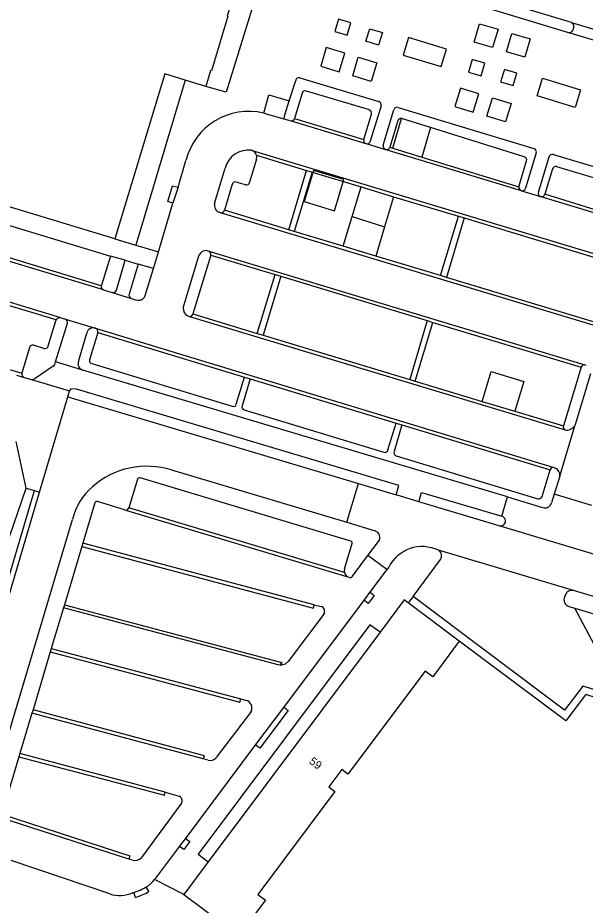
# Model space of a CAD drawing. Extents: x 194485 to 197793, y 468269 to 470822.
# Drawn here: x 196530.2 to 196614.5, y 469290 to 469421.7 of the extents above; entities that cross this region are included whole.
import ezdxf

# ---------------------------------------------------------------- set-up
doc = ezdxf.new("R2010")
doc.units = 0
for name, color, linetype in [('BGT begrenzing pand op maaiveld onder overbouw', 7, 'Continuous'), ('BGT grensvlak gebouwinstallatie plus 1', 7, 'Continuous'), ('BGT grensvlak onbegroeid terreindeel', 7, 'Continuous'), ('BGT grensvlak pand deel overbouw', 7, 'Continuous'), ('BGT grensvlak pand op maaiveld', 7, 'Continuous'), ('BGT grensvlak pand op maaiveld LR', 7, 'Continuous'), ('BGT grensvlak vegetatieobject', 7, 'Continuous'), ('BGT grensvlak wegdeel', 7, 'Continuous'), ('BGT tekst huisnummerreeks', 7, 'Continuous')]:
    doc.layers.add(name, color=color, linetype=linetype)

msp = doc.modelspace()

# ---------------------------------------------------------------- linework, layer by layer
at = {"layer": 'BGT begrenzing pand op maaiveld onder overbouw'}
msp.add_line((196584.02, 469330.51), (196558.51, 469296.43), dxfattribs=at)
at = {"layer": 'BGT grensvlak gebouwinstallatie plus 1'}
for p, q in [((196565.04, 469423.17), (196561.18, 469410.68)), ((196555.06, 469412.5), (196547.77, 469387.97)), ((196561.18, 469410.68), (196558.17, 469411.56)), ((196585.9, 469402.39), (196587.21, 469406.8)), ((196591.52, 469405.45), (196587.21, 469406.8)), ((196591.52, 469405.45), (196590.21, 469401.06)), ((196585.9, 469402.39), (196590.21, 469401.06)), ((196544.65, 469388.91), (196547.77, 469387.97))]:
    msp.add_line(p, q, dxfattribs=at)
msp.add_lwpolyline([(196578.65, 469397.71), (196574.13, 469399.08), (196572.74, 469394.47), (196577.25, 469393.1), (196578.65, 469397.71)], dxfattribs=at)
at = {"layer": 'BGT grensvlak onbegroeid terreindeel'}
msp.add_line((196579.88, 469392.23), (196584.7, 469390.72), dxfattribs=at)
at = {"layer": 'BGT grensvlak pand deel overbouw'}
msp.add_lwpolyline([(196584.02, 469330.51), (196582.51, 469331.64), (196557, 469297.57), (196558.51, 469296.43)], dxfattribs=at)
at = {"layer": 'BGT grensvlak pand op maaiveld'}
for p, q in [((196558.17, 469411.56), (196555.06, 469412.5)), ((196595.79, 469329.2), (196588.21, 469334.88)), ((196558.51, 469296.43), (196554.9, 469291.6)), ((196554.9, 469291.6), (196563.06, 469285.49))]:
    msp.add_line(p, q, dxfattribs=at)
for points in [[(196565.04, 469423.17), (196561.95, 469424.11), (196561.31, 469421.99), (196561.43, 469421.97), (196558.98, 469413.86), (196558.86, 469413.89), (196558.17, 469411.56)], [(196544.65, 469388.91), (196465.94, 469412.76), (196466.22, 469413.59), (196461.83, 469414.94), (196461.4, 469413.66), (196434.5, 469421.82), (196434.67, 469422.36)], [(196555.06, 469412.5), (196552.05, 469413.4), (196544.65, 469388.91)], [(196588.21, 469334.88), (196587.62, 469335.32), (196584.02, 469330.51)], [(196649.26, 469310.75), (196614.52, 469321.26), (196614.52, 469321.25), (196611.61, 469317.36), (196595.79, 469329.2)]]:
    msp.add_lwpolyline(points, dxfattribs=at)
at = {"layer": 'BGT grensvlak pand op maaiveld LR'}
msp.add_lwpolyline([(196595.79, 469329.2), (196591.84, 469323.92), (196590.72, 469324.76), (196579.26, 469309.45), (196578.36, 469310.12), (196576.43, 469307.55), (196577.33, 469306.88), (196565.86, 469291.57), (196566.99, 469290.73), (196563.06, 469285.49)], dxfattribs=at)
at = {"layer": 'BGT grensvlak vegetatieobject'}
for p, q in [((196586.59, 469406.31), (196585.46, 469402.52)), ((196518.8, 469304.6), (196532.69, 469351.55))]:
    msp.add_line(p, q, dxfattribs=at)
msp.add_arc((196587.18, 469406.2), 0.595, 86.5185, 169.3463, dxfattribs=at)
at = {"layer": 'BGT grensvlak wegdeel'}
for p, q in [((196612.46, 469421.02), (196594.84, 469426.36)), ((196594.39, 469424.91), (196611.99, 469419.57)), ((196612.46, 469421.02), (196618.09, 469419.32)), ((196611.99, 469419.57), (196617.65, 469417.86)), ((196612.78, 469420.38), (196612.64, 469419.91)), ((196570.55, 469409.42), (196571.5, 469412.43)), ((196572.11, 469412.82), (196583.83, 469409.31)), ((196572.47, 469410.57), (196571.32, 469406.8)), ((196582.43, 469408.09), (196573.09, 469410.84)), ((196569.93, 469407.46), (196570.55, 469409.42)), ((196566.75, 469407.58), (196569.71, 469406.74)), ((196584.2, 469408.69), (196582.57, 469403.41)), ((196584.5, 469402.81), (196586.08, 469408.07)), ((196586.7, 469408.42), (196606.87, 469402.33)), ((196569.71, 469406.74), (196569.93, 469407.46)), ((196569.71, 469406.74), (196570.84, 469406.42)), ((196570.84, 469406.42), (196581.89, 469403.07)), ((196571.32, 469406.8), (196581.6, 469403.68)), ((196581.6, 469403.68), (196582.74, 469407.45)), ((196605.43, 469401.1), (196591.52, 469405.45)), ((196581.89, 469403.07), (196581.94, 469403.05)), ((196581.94, 469403.05), (196584.82, 469402.18)), ((196585.46, 469402.52), (196585.9, 469402.39)), ((196564.93, 469402.07), (196565.01, 469402.05)), ((196565.01, 469402.05), (196619.12, 469385.72)), ((196565.68, 469401.32), (196573.09, 469399.09)), ((196584.86, 469402.17), (196584.82, 469402.18)), ((196584.86, 469402.17), (196604.96, 469396.09)), ((196590.21, 469401.06), (196604.64, 469396.63)), ((196607.2, 469401.71), (196605.63, 469396.44)), ((196607.53, 469395.83), (196609.12, 469401.11)), ((196609.76, 469401.44), (196623.27, 469397.4)), ((196554.02, 469396.59), (196555.2, 469400.56)), ((196565.68, 469400.77), (196564.66, 469397.31)), ((196604.64, 469396.63), (196605.78, 469400.51)), ((196559.46, 469394.17), (196561, 469399.4)), ((196570.47, 469390.27), (196573.09, 469399.09)), ((196573.92, 469398.84), (196571.29, 469390.02)), ((196573.09, 469399.09), (196573.92, 469398.84)), ((196573.92, 469398.84), (196581.2, 469396.64)), ((196609.65, 469399.3), (196608.51, 469395.53)), ((196621.34, 469396.29), (196610.27, 469399.63)), ((196564.04, 469396.94), (196562.66, 469397.34)), ((196554.02, 469396.59), (196553.27, 469394.21)), ((196562.07, 469397.02), (196560.9, 469393.16)), ((196579.88, 469392.23), (196581.2, 469396.64)), ((196581.2, 469396.64), (196586.04, 469395.18)), ((196605.03, 469396.07), (196604.96, 469396.09)), ((196605.03, 469396.07), (196607.84, 469395.22)), ((196586.04, 469395.18), (196584.7, 469390.72)), ((196586.04, 469395.18), (196595.65, 469392.28)), ((196607.84, 469395.22), (196607.91, 469395.19)), ((196607.91, 469395.19), (196620.77, 469391.31)), ((196620.51, 469391.83), (196608.51, 469395.53)), ((196551.1, 469386.97), (196553.27, 469394.21)), ((196570.47, 469390.27), (196560.9, 469393.16)), ((196524.62, 469392.24), (196543.99, 469386.36)), ((196560.34, 469392.8), (196560.14, 469392.86)), ((196616.16, 469375.95), (196560.34, 469392.8)), ((196578.56, 469387.82), (196579.88, 469392.23)), ((196593.02, 469383.46), (196595.65, 469392.28)), ((196596.5, 469392.02), (196593.89, 469383.2)), ((196595.65, 469392.28), (196596.5, 469392.02)), ((196596.5, 469392.02), (196618.58, 469385.36)), ((196584.7, 469390.72), (196583.4, 469386.36)), ((196571.29, 469390.02), (196570.47, 469390.27)), ((196578.56, 469387.82), (196571.29, 469390.02)), ((196542.94, 469381.34), (196520.32, 469388.19)), ((196542.61, 469381.96), (196523.28, 469387.82)), ((196547.77, 469387.97), (196551.1, 469386.97)), ((196583.4, 469386.36), (196578.56, 469387.82)), ((196550.37, 469384.54), (196551.1, 469386.97)), ((196554.8, 469378.7), (196557.16, 469386.53)), ((196558.87, 469386.5), (196556.22, 469377.78)), ((196558.28, 469387.2), (196558.6, 469387.11)), ((196558.6, 469387.11), (196614.41, 469370.23)), ((196558.87, 469386.5), (196568.43, 469383.61)), ((196546.15, 469385.73), (196543.99, 469386.36)), ((196544.87, 469381.32), (196546.15, 469385.73)), ((196546.15, 469385.73), (196548.12, 469385.17)), ((196593.02, 469383.46), (196583.4, 469386.36)), ((196548.12, 469385.17), (196546.75, 469380.7)), ((196550.37, 469384.54), (196548.12, 469385.17)), ((196549.16, 469380.5), (196550.37, 469384.54)), ((196536.63, 469377.2), (196518.59, 469382.64)), ((196565.78, 469374.89), (196568.43, 469383.61)), ((196569.27, 469383.36), (196566.65, 469374.62)), ((196568.43, 469383.61), (196569.27, 469383.36)), ((196569.27, 469383.36), (196591.03, 469376.78)), ((196593.89, 469383.2), (196593.02, 469383.46)), ((196615.87, 469376.56), (196593.89, 469383.2)), ((196535.93, 469376.89), (196518.98, 469382)), ((196542.94, 469381.34), (196544.22, 469380.95)), ((196544.22, 469380.95), (196547.09, 469380.08)), ((196547.09, 469380.08), (196547.88, 469379.84)), ((196555.5, 469377.47), (196555.75, 469377.4)), ((196555.75, 469377.4), (196611.49, 469360.56)), ((196556.22, 469377.78), (196565.78, 469374.89)), ((196534.75, 469373.03), (196535.86, 469376.76)), ((196535.84, 469370.65), (196537.6, 469376.38)), ((196536.63, 469377.2), (196536.8, 469377.15)), ((196536.8, 469377.15), (196537.3, 469377)), ((196537.3, 469377), (196541.7, 469375.67)), ((196591.03, 469376.78), (196588.42, 469368.05)), ((196589.24, 469367.8), (196591.88, 469376.52)), ((196591.03, 469376.78), (196591.88, 469376.52)), ((196591.88, 469376.52), (196613.87, 469369.87)), ((196539.24, 469370.72), (196540.49, 469374.93)), ((196542.11, 469375.02), (196540.87, 469370.98)), ((196541.7, 469375.67), (196541.77, 469375.65)), ((196565.78, 469374.89), (196566.65, 469374.62)), ((196516.33, 469373.35), (196530.82, 469368.98)), ((196566.65, 469374.62), (196588.42, 469368.05)), ((196531.98, 469372.8), (196530.82, 469368.98)), ((196534.12, 469372.66), (196532.58, 469373.15)), ((196535.49, 469370), (196532.65, 469368.09)), ((196535.73, 469370.29), (196535.84, 469370.65)), ((196539.88, 469369.44), (196535.84, 469370.65)), ((196602.96, 469350.6), (196539.88, 469369.44)), ((196541.24, 469370.39), (196562.06, 469364.09)), ((196613.87, 469369.87), (196611.25, 469361.15)), ((196614.41, 469370.23), (196614.57, 469370.19)), ((196530.05, 469368.7), (196531.16, 469368.36)), ((196531.16, 469368.36), (196532.27, 469368.04)), ((196532.27, 469368.04), (196537.9, 469366.35)), ((196562.68, 469364.39), (196563.87, 469368.39)), ((196564.73, 469368.13), (196563.55, 469364.14)), ((196563.87, 469368.39), (196564.73, 469368.13)), ((196564.73, 469368.13), (196586.41, 469361.55)), ((196588.42, 469368.05), (196589.24, 469367.8)), ((196615.27, 469368.9), (196612.96, 469361.18)), ((196589.24, 469367.8), (196599.19, 469364.79)), ((196533.46, 469351.33), (196537.64, 469365.47)), ((196537.64, 469365.47), (196537.9, 469366.35)), ((196537.64, 469365.47), (196580.8, 469352.62)), ((196599.19, 469364.79), (196604.01, 469363.33)), ((196563.83, 469363.53), (196584.57, 469357.23)), ((196604.01, 469363.33), (196611.25, 469361.15)), ((196585.2, 469357.59), (196586.41, 469361.55)), ((196586.41, 469361.55), (196587.26, 469361.29)), ((196587.26, 469361.29), (196586.11, 469357.35)), ((196587.26, 469361.29), (196609.28, 469354.61)), ((196610.7, 469353.7), (196612.96, 469361.18)), ((196531.48, 469351.91), (196530.01, 469358.83)), ((196586.42, 469356.73), (196607.45, 469350.33)), ((196609.7, 469355), (196610.07, 469354.89)), ((196553.05, 469354.62), (196579.08, 469346.84)), ((196608.07, 469350.69), (196609.28, 469354.61)), ((196610.7, 469353.7), (196609.88, 469351)), ((196548.02, 469353.24), (196546.74, 469349.01)), ((196579.69, 469344.05), (196548.4, 469353.43)), ((196579.08, 469346.84), (196580.8, 469352.62)), ((196580.8, 469352.62), (196586.41, 469350.94)), ((196521.58, 469311.18), (196533.46, 469351.33)), ((196531.48, 469351.91), (196532.69, 469351.55)), ((196532.69, 469351.55), (196533.46, 469351.33)), ((196589.77, 469349.9), (196586.41, 469350.94)), ((196609.88, 469351), (196609.49, 469349.71)), ((196615.48, 469349.31), (196609.88, 469351)), ((196541.67, 469349.72), (196539.88, 469343.73)), ((196546.1, 469348.67), (196542.06, 469349.92)), ((196601.73, 469346.33), (196589.77, 469349.9)), ((196602.1, 469347.74), (196602.96, 469350.6)), ((196546.1, 469348.67), (196579.4, 469338.67)), ((196578.73, 469339.4), (196546.74, 469349.01)), ((196527.08, 469309.54), (196538.34, 469347.26)), ((196579.08, 469346.84), (196583.32, 469345.58)), ((196618.99, 469341.14), (196601.73, 469346.33)), ((196539.73, 469343.23), (196537.15, 469334.6)), ((196539.88, 469343.73), (196539.73, 469343.23)), ((196574.25, 469334.59), (196539.88, 469343.73)), ((196578.75, 469339.93), (196579.89, 469343.68)), ((196579.94, 469338.84), (196582.22, 469341.91)), ((196585.03, 469339.82), (196582.22, 469341.91)), ((196612.73, 469336.71), (196592.7, 469342.69)), ((196588.92, 469335.84), (196592.98, 469341.34)), ((196585.03, 469339.82), (196582.62, 469336.61)), ((196585.31, 469340.19), (196585.03, 469339.82)), ((196582.62, 469336.61), (196581.5, 469335.12)), ((196618.71, 469334.92), (196612.73, 469336.71)), ((196581.5, 469335.12), (196569.83, 469319.55)), ((196588.92, 469335.84), (196588.21, 469334.88)), ((196611.52, 469336.04), (196611.37, 469335.6)), ((196537.01, 469334.12), (196535.21, 469328.11)), ((196537.15, 469334.6), (196537.01, 469334.12)), ((196574.25, 469334.59), (196575.26, 469334.34)), ((196612.04, 469334.35), (196612.95, 469334.07)), ((196612.95, 469334.07), (196676.57, 469314.9)), ((196535.06, 469327.6), (196532.49, 469319)), ((196535.21, 469328.11), (196535.06, 469327.6)), ((196535.21, 469328.11), (196563.33, 469320.61)), ((196563.33, 469320.61), (196564.15, 469320.4)), ((196569.83, 469319.55), (196565.4, 469313.64)), ((196532.34, 469318.49), (196530.55, 469312.51)), ((196532.49, 469319), (196532.34, 469318.49)), ((196557.78, 469311.71), (196532.34, 469318.49)), ((196564.91, 469318.81), (196559.7, 469311.9)), ((196565.4, 469313.64), (196555.24, 469300.07)), ((196530.4, 469312), (196527.86, 469303.51)), ((196530.55, 469312.51), (196530.4, 469312)), ((196552.13, 469306.8), (196530.55, 469312.51)), ((196558.47, 469311.52), (196557.78, 469311.71)), ((196552.13, 469306.8), (196554.19, 469306.17)), ((196554.54, 469305.14), (196548.61, 469297.09)), ((196546.73, 469296.85), (196527.24, 469303.13)), ((196555.24, 469300.07), (196554.11, 469298.58)), ((196554.11, 469298.58), (196550.51, 469293.79)), ((196543.88, 469291.66), (196529.24, 469296.65)), ((196547.16, 469296.72), (196546.73, 469296.85)), ((196554.9, 469291.6), (196550.51, 469293.79)), ((196547.72, 469291.16), (196547.51, 469291.72)), ((196549.34, 469292.52), (196549.68, 469291.99))]:
    msp.add_line(p, q, dxfattribs=at)
for points in [[(196579.14, 469419.17), (196579.68, 469421.01), (196577.85, 469421.54), (196577.3, 469419.71), (196579.14, 469419.17)], [(196597.99, 469418.12), (196598.8, 469420.86), (196601.55, 469420.05), (196600.74, 469417.31), (196597.99, 469418.12)], [(196581.93, 469418.27), (196582.5, 469420.12), (196584.36, 469419.54), (196583.78, 469417.69), (196581.93, 469418.27)], [(196588.23, 469418.79), (196587.45, 469416.19), (196593.08, 469414.49), (196593.89, 469417.07), (196588.23, 469418.79)], [(196603.61, 469419.41), (196606.33, 469418.59), (196605.5, 469415.87), (196602.79, 469416.69), (196603.61, 469419.41)], [(196577.97, 469413.73), (196578.79, 469416.49), (196576.03, 469417.31), (196575.21, 469414.55), (196577.97, 469413.73)], [(196579.96, 469413.14), (196580.79, 469415.87), (196583.52, 469415.04), (196582.7, 469412.3), (196579.96, 469413.14)], [(196597.14, 469413.64), (196599.02, 469413.1), (196599.56, 469414.99), (196597.68, 469415.53), (196597.14, 469413.64)], [(196603.77, 469411.67), (196604.33, 469413.52), (196602.48, 469414.07), (196601.93, 469412.23), (196603.77, 469411.67)], [(196607.35, 469410.15), (196608.15, 469412.76), (196613.79, 469411.05), (196613.01, 469408.44), (196607.35, 469410.15)], [(196566.75, 469407.58), (196567.52, 469410.28), (196570.55, 469409.42)], [(196597.86, 469407.74), (196598.67, 469410.46), (196595.95, 469411.28), (196595.13, 469408.55), (196597.86, 469407.74)], [(196600.73, 469409.85), (196603.47, 469409.02), (196602.64, 469406.28), (196599.9, 469407.11), (196600.73, 469409.85)], [(196553.27, 469394.21), (196552.49, 469394.46), (196553.22, 469396.81), (196554.02, 469396.59)], [(196543.99, 469386.36), (196542.64, 469382.04), (196542.62, 469382), (196542.61, 469381.96)], [(196541.77, 469375.65), (196553.12, 469372.18), (196609.7, 469355)], [(196542.11, 469375.02), (196552.98, 469371.7), (196563.87, 469368.39)], [(196599.19, 469364.79), (196600.53, 469369.21), (196605.36, 469367.75), (196604.01, 469363.33)], [(196586.41, 469350.94), (196586.8, 469352.28), (196538.93, 469366.62), (196538.1, 469366.63), (196537.9, 469366.35)], [(196517.35, 469305.72), (196517.61, 469306.58), (196528.43, 469342.97), (196531.48, 469351.91)], [(196589.77, 469349.9), (196590.18, 469351.27), (196602.1, 469347.74)], [(196602.96, 469350.6), (196608.16, 469349.04), (196608.37, 469348.99)], [(196539.73, 469343.23), (196574.12, 469334.09), (196574.25, 469334.59)], [(196582.22, 469341.91), (196583.77, 469343.99), (196583.88, 469344.15), (196583.97, 469344.31)], [(196582.65, 469336.36), (196583.14, 469335.99), (196582.26, 469334.79), (196581.76, 469335.17)], [(196664.35, 469304.26), (196664.19, 469307.38), (196614.13, 469322.53), (196611.43, 469318.93), (196588.92, 469335.84)], [(196569.15, 469325.61), (196568.89, 469325.66), (196537.01, 469334.12)], [(196537.15, 469334.6), (196569.46, 469326.04), (196569.15, 469325.61)], [(196676.57, 469314.9), (196679.87, 469308.68), (196616.25, 469327.86), (196612.95, 469334.07)], [(196575.67, 469333.21), (196570.38, 469326.17), (196569.92, 469325.76), (196569.38, 469325.61), (196569.15, 469325.61)], [(196535.06, 469327.6), (196563.2, 469320.12), (196563.33, 469320.61)], [(196557.78, 469311.71), (196557.93, 469312.18), (196532.49, 469319)], [(196569.87, 469319.28), (196570.36, 469318.92), (196566.15, 469313.32), (196565.65, 469313.69)], [(196530.4, 469312), (196552.02, 469306.31), (196552.13, 469306.8)], [(196527.86, 469303.51), (196546.88, 469297.33), (196546.73, 469296.85)], [(196555.3, 469299.81), (196555.76, 469299.46), (196554.87, 469298.26), (196554.37, 469298.63)]]:
    msp.add_lwpolyline(points, dxfattribs=at)
for centre, radius, start, end in [((196612.29, 469420.53), 0.509, 342.8998, 70.8823), ((196612.13, 469420.09), 0.533, 255.0106, 340.5949), ((196571.97, 469412.37), 0.472, 72.4815, 172.8369), ((196572.89, 469410.46), 0.432, 62.118, 164.8589), ((196583.6, 469408.75), 0.6, 353.9308, 67.9967), ((196564.54, 469398.21), 9.63, 76.7071, 165.853), ((196582.26, 469407.61), 0.506, 341.8748, 70.7489), ((196586.55, 469407.96), 0.487, 72.1607, 165.8703), ((196570.8, 469406.97), 0.546, 274.4062, 342.2674), ((196582.04, 469403.51), 0.466, 158.9727, 251.4929), ((196582.09, 469403.54), 0.506, 253.7502, 344.9134), ((196584.98, 469402.66), 0.504, 162.6523, 251.1339), ((196584.98, 469402.66), 0.502, 256.8469, 343.9163), ((196606.76, 469401.87), 0.471, 340.5737, 76.0834), ((196564.48, 469398.51), 3.59, 82.7937, 165.6098), ((196564.68, 469401.06), 1.04, 14.5729, 71.0755), ((196564.66, 469401.06), 1.05, 343.9407, 14.4047), ((196605.32, 469400.63), 0.484, 344.8464, 75.8576), ((196609.59, 469400.97), 0.494, 70.6229, 163.9351), ((196610.12, 469399.16), 0.497, 72.8784, 162.9501), ((196562.51, 469396.92), 0.445, 70.0995, 166.9566), ((196564.18, 469397.4), 0.484, 253.0427, 349.4023), ((196605.14, 469396.56), 0.502, 171.3633, 249.0971), ((196605.14, 469396.56), 0.502, 257.2456, 347.0394), ((196608.02, 469395.69), 0.513, 164.4677, 249.1813), ((196608.02, 469395.7), 0.515, 257.4503, 341.1289), ((196560.51, 469393.89), 1.09, 165.0566, 250.2942), ((196560.45, 469393.25), 0.463, 257.3843, 347.9187), ((196558.27, 469385.96), 1.24, 89.306, 152.9969), ((196558.34, 469386.63), 0.547, 346.7612, 61.0933), ((196543.13, 469381.84), 0.536, 166.8873, 248.8649), ((196544.33, 469381.52), 0.577, 258.9763, 340.0968), ((196547.26, 469380.58), 0.527, 167.1226, 251.6457), ((196548.19, 469380.82), 1.02, 252.4095, 341.7174), ((196555.99, 469378.56), 1.2, 173.2128, 245.6838), ((196555.76, 469377.87), 0.476, 269.2609, 348.4131), ((196536.56, 469376.47), 0.759, 146.1721, 157.173), ((196536.52, 469376.48), 0.724, 81.2138, 145.7479), ((196537.12, 469376.53), 0.501, 342.9489, 68.8296), ((196541.45, 469374.72), 0.982, 75.1039, 167.2405), ((196541.61, 469375.16), 0.512, 344.3751, 72.1498), ((196532.47, 469372.64), 0.523, 78.2146, 161.7651), ((196534.28, 469373.11), 0.475, 249.6454, 350.0196), ((196540.18, 469370.39), 0.999, 160.8177, 252.3124), ((196541.33, 469370.86), 0.473, 165.6078, 259.614), ((196535.25, 469370.43), 0.5, 299.2909, 342.7615), ((196614.4, 469369.67), 0.563, 88.4459, 158.7872), ((196531.31, 469368.84), 0.506, 163.8931, 252.4998), ((196532.41, 469368.53), 0.506, 254.4586, 299.0134), ((196562.28, 469364.42), 0.399, 236.9741, 355.8579), ((196563.93, 469363.95), 0.43, 154.4468, 256.6933), ((196611.69, 469360.98), 0.468, 159.4014, 245.3687), ((196611.75, 469361.97), 1.44, 259.5952, 326.7075), ((196584.7, 469357.75), 0.533, 255.8584, 342.4641), ((196586.54, 469357.17), 0.458, 157.4475, 255.3117), ((196549.27, 469343.19), 11.96, 101.7414, 131.7773), ((196549.4, 469342.75), 12.41, 72.887, 101.9397), ((196609.78, 469354.49), 0.512, 98.5957, 167.3385), ((196609.6, 469353.88), 1.11, 350.6845, 64.7012), ((196548.31, 469353.13), 0.311, 73.6466, 160.2049), ((196547.31, 469345.12), 9.21, 130.6752, 166.5489), ((196541.96, 469349.63), 0.306, 71.6017, 163.3934), ((196607.55, 469350.87), 0.545, 259.5683, 340.9214), ((196608.53, 469349.97), 0.999, 261.0566, 344.8472), ((196546.24, 469349.16), 0.514, 253.7734, 343.1183), ((196601.95, 469347.04), 0.709, 343.9554, 77.9721), ((196601.92, 469347.06), 0.75, 255.2177, 343.7424), ((196582.93, 469344.58), 1.07, 345.4373, 68.6685), ((196579.59, 469343.76), 0.308, 345.9133, 70.6695), ((196590.3, 469337.61), 5.62, 64.6434, 152.7232), ((196592.24, 469341.89), 0.923, 323.1792, 59.6039), ((196579.73, 469339.64), 1.02, 163.4269, 193.5468), ((196579.72, 469339.64), 1.02, 193.433, 251.2007), ((196579.55, 469339.14), 0.493, 251.5649, 321.523), ((196582.76, 469336.5), 0.181, 143.8698, 232.0695), ((196612.49, 469335.72), 1.02, 76.0313, 161.3806), ((196581.66, 469334.98), 0.213, 62.6085, 138.8989), ((196612.36, 469335.32), 1.03, 164.5469, 251.8636), ((196575.06, 469333.63), 0.741, 325.5422, 73.8617), ((196563.83, 469319.28), 1.17, 336.4928, 74.1903), ((196569.99, 469319.43), 0.189, 143.9409, 232.5641), ((196565.56, 469313.48), 0.231, 67.2695, 136.4629), ((196558.77, 469312.74), 1.26, 256.4071, 317.9355), ((196553.93, 469305.51), 0.713, 328.5798, 68.4892), ((196555.4, 469299.97), 0.189, 149.0764, 239.4105), ((196554.27, 469298.45), 0.207, 59.9533, 141.7539), ((196547.58, 469298.08), 1.43, 252.6716, 315.8285), ((196547.29, 469296.15), 3.99, 302.0368, 323.6971), ((196545.36, 469296.45), 5.01, 252.8372, 292.7318), ((196544.07, 469301.99), 10.66, 287.6126, 300.1017), ((196547.33, 469291.63), 0.202, 27.6373, 101.76), ((196544.96, 469300.34), 9.59, 286.7419, 299.4568), ((196549.55, 469292.59), 0.222, 127.426, 197.41)]:
    msp.add_arc(centre, radius, start, end, dxfattribs=at)

# ---------------------------------------------------------------- texts
at = {"layer": 'BGT tekst huisnummerreeks'}
msp.add_text('59', height=1.2, rotation=323.2, dxfattribs=at).set_placement((196573.39, 469311.13))

doc.saveas('drawing.dxf')
